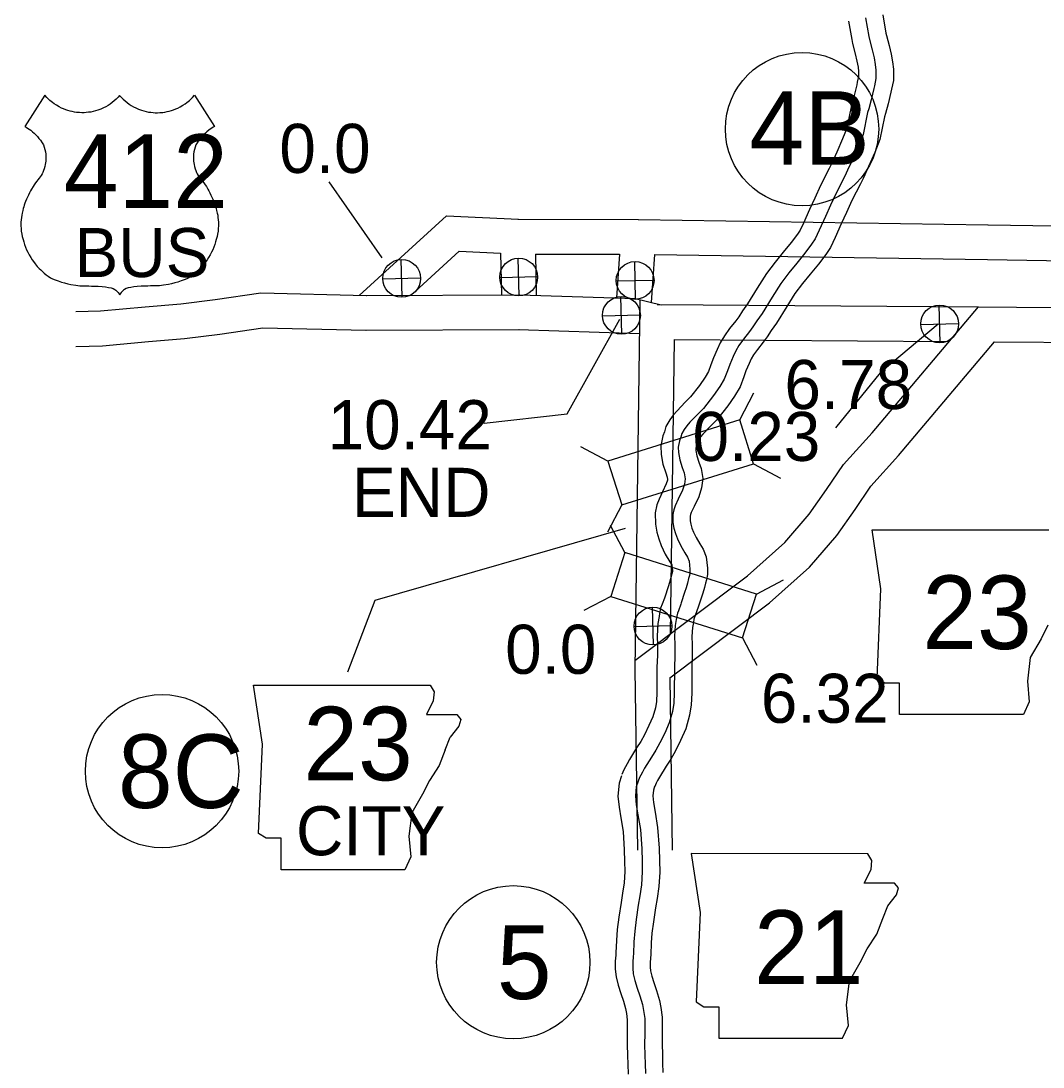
# Model space of a CAD drawing. Extents: x -83719 to 153526, y -11835 to 11446.
# Drawn here: x 9756.5 to 10049.8, y -466.9 to -166.6 of the extents above; entities that cross this region are included whole.
import ezdxf

# ---------------------------------------------------------------- set-up
doc = ezdxf.new("R2010")
doc.units = 0
for name, color, linetype in [('Level 10', 7, 'Continuous'), ('Level 15', 7, 'Continuous'), ('Level 20', 7, 'Continuous'), ('Level 21', 7, 'Continuous'), ('Level 22', 7, 'Continuous'), ('Level 25', 7, 'Continuous'), ('Level 27', 7, 'Continuous'), ('Level 58', 7, 'Continuous'), ('Level 59', 7, 'Continuous')]:
    doc.layers.add(name, color=color, linetype=linetype)

msp = doc.modelspace()

# ---------------------------------------------------------------- linework, layer by layer
at = {"layer": 'Level 10'}
for points in [[(10003.81, -164.88), (10004.74, -170.14), (10004.87, -170.82), (10005.64, -173.67), (10006.21, -176.15), (10006.61, -178.35), (10006.88, -180.47), (10006.86, -183.66), (10006.32, -186.2), (10006.15, -187.06), (10005.34, -190.41), (10004.64, -193.14), (10004.35, -194.12), (10003.02, -200.62), (10001.52, -204.34), (9999.75, -208.35), (9998.29, -211.6), (9997.45, -213.35), (9994.98, -218.19), (9993.39, -221.6), (9991.93, -224.84), (9990.13, -228.76), (9988.85, -231.6), (9987.45, -233.63), (9985.39, -236.39), (9983.03, -239.27), (9980.83, -242.01), (9978.63, -244.85), (9976.29, -248.54), (9973.36, -253.38), (9971.81, -255.5), (9970.65, -257.31), (9969.53, -258.77), (9967.87, -260.92), (9966.73, -262.49), (9966.08, -263.59), (9965.45, -264.98), (9964.55, -267.06), (9963.91, -268.8), (9962.86, -271.67), (9961.23, -274.29), (9959.34, -277.1), (9956.13, -281.2), (9954.21, -283.08), (9952.22, -285.18), (9951.52, -286), (9951.02, -286.67), (9950.86, -286.94), (9950.67, -287.65), (9950.3, -288.58), (9950.16, -289.3), (9950.19, -289.9), (9950.47, -291.41), (9951.05, -293.28), (9951.66, -295.13), (9952.17, -297.92), (9951.83, -300.67), (9951, -303.2), (9949.66, -306.03), (9948.88, -307.68), (9948.65, -308.32), (9948.55, -308.79), (9948.57, -310.08), (9948.76, -311.08), (9949.06, -312.18), (9949.49, -313.33), (9950.24, -314.92), (9951.3, -316.69), (9952.25, -318.26), (9953.13, -320.47), (9953.48, -323.73), (9953.5, -325.55), (9953.24, -327.02), (9952.93, -327.99), (9952.64, -329.23), (9952.21, -330.86), (9951.68, -332.27), (9950.75, -335.21), (9950.58, -335.69), (9949.81, -337.81), (9949.69, -338.06), (9949.64, -338.36), (9949.48, -339.32), (9949.21, -340.75), (9949.07, -343.27), (9949.16, -345.64), (9949.15, -348.86), (9949.01, -352.41), (9948.98, -359.62), (9948.86, -362.9), (9948.39, -365.9), (9947.27, -369.82), (9945.79, -373.14), (9944.31, -376.16), (9942.96, -378.56), (9941.66, -380.58), (9939.77, -383.68), (9939.22, -384.66), (9938.82, -385.42), (9938.57, -385.88), (9938.21, -386.75)], [(9993.96, -166.63), (9994.91, -171.97), (9995.13, -173.08), (9995.94, -176.09), (9996.41, -178.15), (9996.72, -179.87), (9996.88, -181.09), (9996.87, -182.57), (9996.52, -184.18), (9996.38, -184.92), (9995.64, -188), (9994.99, -190.49), (9994.63, -191.72), (9993.41, -197.72), (9992.31, -200.44), (9990.62, -204.27), (9989.21, -207.39), (9988.48, -208.92), (9985.99, -213.81), (9984.3, -217.44), (9982.83, -220.7), (9981.03, -224.62), (9980.1, -226.67), (9979.33, -227.8), (9977.51, -230.22), (9975.26, -232.98), (9972.98, -235.82), (9970.44, -239.1), (9967.8, -243.27), (9965.02, -247.83), (9963.54, -249.87), (9962.47, -251.55), (9961.62, -252.65), (9959.86, -254.93), (9958.37, -256.99), (9957.19, -258.98), (9956.31, -260.94), (9955.26, -263.35), (9954.52, -265.36), (9953.83, -267.25), (9952.83, -268.86), (9951.24, -271.22), (9948.66, -274.52), (9947.08, -276.07), (9944.78, -278.49), (9943.71, -279.75), (9942.69, -281.1), (9941.54, -283.05), (9941.15, -284.54), (9940.67, -285.75), (9940.11, -288.58), (9940.24, -291.05), (9940.74, -293.8), (9941.53, -296.33), (9941.95, -297.61), (9942.06, -298.22), (9942.03, -298.47), (9941.7, -299.49), (9940.62, -301.76), (9939.63, -303.86), (9939.02, -305.56), (9938.54, -307.77), (9938.57, -311.08), (9939.01, -313.35), (9939.53, -315.25), (9940.27, -317.23), (9941.41, -319.63), (9942.72, -321.84), (9943.26, -322.73), (9943.33, -322.91), (9943.49, -324.32), (9943.49, -324.68), (9943.29, -325.34), (9942.94, -326.78), (9942.66, -327.82), (9942.22, -329.02), (9941.27, -332.04), (9941.18, -332.3), (9940.52, -334.07), (9940.05, -335.15), (9939.79, -336.66), (9939.63, -337.57), (9939.26, -339.55), (9939.06, -343.17), (9939.16, -345.81), (9939.15, -348.67), (9939.02, -352.2), (9938.98, -359.41), (9938.89, -361.94), (9938.6, -363.75), (9937.85, -366.39), (9936.73, -368.9), (9935.45, -371.51), (9934.39, -373.41), (9933.18, -375.28), (9931.14, -378.62), (9930.44, -379.87), (9929.99, -380.72), (9929.52, -381.6), (9928.97, -382.94)], [(10031.28, -248.68), (10063.96, -248.95), (10068.47, -248.76), (10071.88, -248.54), (10075.52, -247.99), (10076.98, -247.73), (10078.23, -247.35), (10081.57, -246.15), (10085.18, -244.51), (10088.35, -242.86), (10091.36, -241.13)], [(9934.14, -246.61), (9932.64, -352.67)], [(9932.68, -350.23), (9965, -325.86), (9975.7, -316.33), (9982.73, -308.19), (9987.63, -301.14), (9992.55, -293.92), (10000.8, -284.81), (10031.28, -248.68)], [(9932.77, -246.26), (9940.27, -248.14)], [(9939.09, -247.99), (10031.28, -248.68)], [(10035.9, -258.71), (10064.12, -258.96), (10069, -258.75), (10072.95, -258.49), (10077.14, -257.86), (10079.32, -257.47), (10081.37, -256.85), (10085.34, -255.42), (10089.56, -253.5), (10093.15, -251.64), (10096.42, -249.76), (10099.73, -247.8)], [(9943.98, -258.03), (9942.79, -342.61)], [(9943.98, -258.03), (10022.9, -258.61)], [(9942.68, -355.21), (9971.35, -333.6), (9982.84, -323.36), (9990.64, -314.33), (9995.87, -306.81), (10000.42, -300.12), (10008.33, -291.39), (10035.9, -258.71)], [(9932.64, -352.82), (9933.41, -404.65)], [(9942.68, -355.21), (9943.41, -404.65)], [(9928.83, -383.31), (9928.15, -385.44), (9927.81, -389.11), (9928.13, -392.3), (9928.61, -395.33), (9929.28, -399.31), (9929.64, -404.54), (9929.73, -407.88), (9929.79, -410.73), (9929.58, -414.06), (9929.15, -417.01), (9928.71, -419.66), (9928.1, -423.89), (9927.64, -427.42), (9927.39, -430.62), (9927.25, -434.11), (9927.2, -434.82), (9927.07, -436.55), (9927.05, -438.79), (9927.29, -440.97), (9927.85, -443.42), (9928.63, -445.82), (9929.38, -447.95), (9929.97, -450.11), (9930.26, -451.53), (9930.51, -453.31), (9930.51, -457.23), (9930.48, -460.44), (9930.57, -463.6), (9930.63, -466.08), (9930.72, -468.92)], [(9938.35, -386.38), (9938, -387.46), (9937.85, -389.07), (9938.05, -391.01), (9938.48, -393.71), (9939.22, -398.14), (9939.63, -404.05), (9939.73, -407.64), (9939.8, -410.94), (9939.54, -415.09), (9939.03, -418.56), (9938.59, -421.19), (9938.01, -425.24), (9937.59, -428.47), (9937.37, -431.22), (9937.24, -434.67), (9937.17, -435.57), (9937.06, -436.98), (9937.05, -438.27), (9937.17, -439.29), (9937.51, -440.77), (9938.1, -442.63), (9938.93, -444.96), (9939.71, -447.8), (9940.12, -449.84), (9940.51, -452.6), (9940.51, -457.29), (9940.48, -460.35), (9940.57, -463.33), (9940.62, -465.8), (9940.71, -468.5)]]:
    msp.add_lwpolyline(points, dxfattribs=at)
at = {"layer": 'Level 15'}
for points in [[(9853.59, -245.38), (9878.57, -222.54), (9899.28, -223.52)], [(9899.05, -223.51), (9933.66, -223.57)], [(9933.73, -223.57), (10034.02, -225.09)], [(10034.03, -225.09), (10079.06, -225.84)], [(9868.47, -245.33), (9882.25, -232.73), (9894.14, -233.29)], [(9894.14, -233.29), (9894.37, -245.23)], [(9904.14, -233.52), (9904.38, -245.36)], [(9904.14, -233.52), (9928.3, -233.56)], [(9928.3, -233.56), (9927.43, -246.09)], [(9938.31, -233.64), (9937.36, -247.41)], [(9938.31, -233.64), (10033.87, -235.09)], [(10033.87, -235.09), (10078.98, -235.84)], [(9772.26, -250.03), (9779.32, -249.86), (9792.16, -248.69), (9802.41, -247.81), (9812.26, -246.61), (9825.29, -244.7), (9855.65, -245.38)], [(9855.52, -245.38), (9899.46, -245.21)], [(9899.63, -245.21), (9932.77, -246.26)], [(9772.25, -260.04), (9779.9, -259.85), (9793.04, -258.65), (9803.45, -257.76), (9813.59, -256.52), (9825.9, -254.71), (9855.43, -255.38)], [(9855.56, -255.38), (9899.49, -255.21)], [(9899.32, -255.2), (9934, -256.31)]]:
    msp.add_lwpolyline(points, dxfattribs=at)
at = {"layer": 'Level 20'}
for p, q in [((9844.85, -212.79), (9860.02, -234.61)), ((9865.88, -245.94), (9865.63, -235.09)), ((9899.47, -245.55), (9899.22, -234.7)), ((9932.87, -246.53), (9932.62, -235.68)), ((9893.92, -240.25), (9904.77, -240)), ((9860.33, -240.64), (9871.17, -240.39)), ((9927.32, -241.23), (9938.17, -240.98)), ((9928.94, -256.55), (9928.69, -245.7)), ((10020.27, -259.01), (10020.02, -248.16)), ((9923.39, -251.25), (9934.24, -251)), ((10014.72, -253.71), (10025.57, -253.46)), ((9962.77, -281.14), (9966.85, -273.35)), ((9924.96, -292.94), (9917.17, -288.85)), ((9966.7, -293.74), (9974.49, -297.83)), ((9928.9, -305.54), (9924.81, -313.33)), ((9929.79, -319.22), (9925.72, -311.41)), ((9967.56, -331.11), (9975.36, -327.05)), ((9925.82, -331.81), (9918.02, -335.87)), ((9937.98, -345.75), (9937.73, -334.9)), ((9932.43, -340.45), (9943.28, -340.2)), ((9963.59, -343.7), (9967.66, -351.51))]:
    msp.add_line(p, q, dxfattribs=at)
for points in [[(9928.9, -305.54), (9966.7, -293.74), (9962.77, -281.14), (9924.96, -292.94)], [(9925.82, -331.81), (9963.59, -343.7), (9967.56, -331.11), (9929.79, -319.22)]]:
    msp.add_lwpolyline(points, close=True, dxfattribs=at)
msp.add_lwpolyline([(9850.28, -353.44), (9858.15, -332.84), (9929.99, -312.23)], dxfattribs=at)
for centre, radius in [((9980.66, -197.66), 22), ((9865.75, -240.51), 5.43), ((9899.35, -240.12), 5.43), ((9932.75, -241.1), 5.43), ((9928.82, -251.12), 5.43), ((10020.15, -253.58), 5.43), ((9937.86, -340.32), 5.43), ((9796.97, -381.97), 22)]:
    msp.add_circle(centre, radius, dxfattribs=at)
at = {"layer": 'Level 21'}
for p, q in [((10003.31, -329.61), (10000.77, -312.69)), ((10000.77, -312.69), (10051.48, -312.72)), ((10002.18, -355.27), (10003.31, -329.61)), ((10051.24, -340.04), (10049.27, -343.99)), ((10049.27, -343.99), (10046.17, -349.35)), ((10046.17, -349.35), (10045.32, -356.11)), ((9825.76, -374.17), (9823.23, -357.25)), ((9823.23, -357.25), (9873.94, -357.27)), ((9873.94, -357.27), (9875.11, -359.22)), ((9873.98, -357.25), (9873.98, -357.25)), ((10004.44, -356.68), (10002.18, -355.27)), ((10008.67, -356.68), (10004.44, -356.68)), ((10008.67, -365.7), (10008.67, -356.68)), ((10045.32, -356.11), (10045.89, -362.04)), ((9875.11, -359.22), (9874.83, -361.76)), ((9874.83, -361.76), (9872.85, -365.71)), ((10045.89, -362.04), (10044.2, -365.7)), ((9872.85, -365.71), (9881.59, -365.71)), ((9881.59, -365.71), (9882.72, -367.12)), ((10044.2, -365.7), (10008.67, -365.7)), ((9882.16, -369.09), (9879.62, -372.19)), ((9882.72, -367.12), (9882.16, -369.09)), ((9878.21, -375.86), (9879.62, -372.19)), ((9824.64, -399.82), (9825.76, -374.17)), ((9878.21, -375.86), (9876.52, -380.37)), ((9876.52, -380.37), (9873.7, -384.6)), ((9873.7, -384.6), (9871.72, -388.55)), ((9871.72, -388.55), (9868.62, -393.9)), ((9868.62, -393.9), (9867.78, -400.67)), ((9826.89, -401.23), (9824.64, -399.82)), ((9831.12, -401.23), (9826.89, -401.23)), ((9831.12, -410.26), (9831.12, -401.23)), ((9867.78, -400.67), (9868.34, -406.59)), ((9868.34, -406.59), (9866.65, -410.26)), ((9866.65, -410.26), (9831.12, -410.26))]:
    msp.add_line(p, q, dxfattribs=at)
msp.add_lwpolyline([(9948.85, -405.63), (9951.39, -422.55), (9950.26, -448.21), (9952.51, -449.62), (9956.74, -449.62), (9956.74, -458.64), (9992.27, -458.64), (9993.96, -454.98), (9993.4, -449.06), (9994.25, -442.29), (9997.35, -436.93), (9999.32, -432.98), (10002.14, -428.75), (10003.83, -424.24), (10005.24, -420.58), (10007.78, -417.48), (10008.34, -415.5), (10007.22, -414.09), (9998.48, -414.09), (10000.45, -410.15), (10000.73, -407.61), (9999.56, -405.66)], close=True, dxfattribs=at)
at = {"layer": 'Level 22'}
for points in [[(9784.81, -188), (9784.39, -188.48), (9783.79, -189.09), (9783.27, -189.56), (9782.69, -190.03), (9782.11, -190.46), (9781.53, -190.84), (9780.84, -191.24), (9780.15, -191.59), (9779.39, -191.93), (9778.58, -192.23), (9777.91, -192.43), (9777.19, -192.61), (9776.51, -192.75), (9775.89, -192.84), (9775.21, -192.91), (9774.66, -192.95), (9773.96, -192.96), (9773.25, -192.93), (9772.42, -192.85), (9771.85, -192.77), (9771.16, -192.64), (9770.57, -192.5), (9769.97, -192.33), (9769.37, -192.13), (9768.69, -191.87), (9768.1, -191.61), (9767.46, -191.28), (9766.69, -190.83), (9765.98, -190.37), (9765.52, -190.02), (9765.16, -189.73), (9764.78, -189.41), (9764.37, -189.02), (9763.89, -188.54), (9763.37, -187.95), (9757.6, -196.88), (9757.97, -197.1), (9758.36, -197.35), (9758.86, -197.7), (9759.27, -198), (9759.78, -198.42), (9760.23, -198.82), (9760.65, -199.23), (9761.19, -199.79), (9761.64, -200.32), (9762.07, -200.86), (9762.56, -201.56), (9762.94, -202.16), (9763.18, -202.86), (9763.34, -203.47), (9763.49, -204.17), (9763.58, -204.89), (9763.63, -205.52), (9763.62, -206.25), (9763.58, -206.87), (9763.52, -207.37), (9763.44, -207.84), (9763.32, -208.4), (9763.12, -209.07), (9762.96, -209.54), (9762.74, -210.07), (9762.53, -210.51), (9762.28, -210.96), (9761.99, -211.38), (9761.68, -211.75), (9761.34, -212.18), (9761.03, -212.58), (9760.7, -213.04), (9760.3, -213.62), (9759.94, -214.17), (9759.52, -214.86), (9759.2, -215.42), (9758.91, -215.97), (9758.61, -216.58), (9758.33, -217.18), (9758.06, -217.8), (9757.82, -218.42), (9757.63, -218.94), (9757.45, -219.45), (9757.29, -219.96), (9757.14, -220.43), (9756.98, -221.01), (9756.8, -221.77), (9756.69, -222.35), (9756.6, -222.99), (9756.53, -223.66), (9756.48, -224.41), (9756.47, -225.09), (9756.48, -225.52), (9756.51, -226.08), (9756.59, -226.91), (9756.72, -227.78), (9756.87, -228.51), (9757.09, -229.34), (9757.27, -229.98), (9757.53, -230.79), (9757.8, -231.56), (9758.11, -232.29), (9758.43, -232.99), (9758.8, -233.7)], [(9784.81, -188), (9785.24, -188.48), (9785.84, -189.09), (9786.36, -189.56), (9786.94, -190.03), (9787.52, -190.46), (9788.1, -190.84), (9788.79, -191.24), (9789.48, -191.59), (9790.24, -191.93), (9791.05, -192.23), (9791.72, -192.43), (9792.43, -192.61), (9793.12, -192.75), (9793.74, -192.84), (9794.42, -192.91), (9794.97, -192.95), (9795.67, -192.96), (9796.38, -192.93), (9797.2, -192.85), (9797.78, -192.77), (9798.46, -192.64), (9799.06, -192.5), (9799.66, -192.33), (9800.26, -192.13), (9800.93, -191.87), (9801.53, -191.61), (9802.17, -191.28), (9802.94, -190.83), (9803.64, -190.37), (9804.11, -190.02), (9804.47, -189.73), (9804.85, -189.41), (9805.26, -189.02), (9805.74, -188.54), (9806.26, -187.95), (9812.03, -196.88), (9811.66, -197.1), (9811.27, -197.35), (9810.77, -197.7), (9810.36, -198), (9809.85, -198.42), (9809.4, -198.82), (9808.98, -199.23), (9808.44, -199.79), (9807.99, -200.32), (9807.56, -200.86), (9807.07, -201.56), (9806.69, -202.16), (9806.45, -202.86), (9806.28, -203.47), (9806.14, -204.17), (9806.04, -204.89), (9806, -205.52), (9806, -206.25), (9806.05, -206.87), (9806.11, -207.37), (9806.19, -207.84), (9806.31, -208.4), (9806.51, -209.07), (9806.67, -209.54), (9806.89, -210.07), (9807.1, -210.51), (9807.34, -210.96), (9807.64, -211.38), (9807.95, -211.75), (9808.29, -212.18), (9808.6, -212.58), (9808.93, -213.04), (9809.33, -213.62), (9809.69, -214.17), (9810.11, -214.86), (9810.42, -215.42), (9810.72, -215.97), (9811.02, -216.58), (9811.3, -217.18), (9811.56, -217.8), (9811.81, -218.42), (9812, -218.94), (9812.17, -219.45), (9812.34, -219.96), (9812.49, -220.43), (9812.65, -221.01), (9812.83, -221.77), (9812.94, -222.35), (9813.03, -222.99), (9813.1, -223.66), (9813.15, -224.41), (9813.16, -225.09), (9813.15, -225.52), (9813.12, -226.08), (9813.04, -226.91), (9812.9, -227.78), (9812.76, -228.51), (9812.54, -229.34), (9812.36, -229.98), (9812.1, -230.79), (9811.83, -231.56), (9811.52, -232.29), (9811.2, -232.99), (9810.83, -233.7)], [(9758.8, -233.7), (9759.28, -234.54), (9759.67, -235.14), (9760.06, -235.7), (9760.55, -236.34), (9761.18, -237.09), (9761.7, -237.65), (9762.14, -238.09), (9762.65, -238.57), (9763.13, -238.99), (9763.71, -239.45), (9764.33, -239.91), (9764.94, -240.32), (9765.55, -240.61), (9766.34, -240.95), (9767.13, -241.25), (9768.11, -241.59), (9768.94, -241.83), (9769.96, -242.09), (9770.81, -242.27), (9772.27, -242.5), (9773.42, -242.62), (9774.21, -242.67), (9775.06, -242.69), (9775.99, -242.69), (9776.76, -242.7), (9777.38, -242.72), (9777.98, -242.74), (9778.64, -242.78), (9779.76, -242.87), (9780.76, -242.97), (9781.57, -243.08), (9782.38, -243.19), (9782.92, -243.4), (9783.38, -243.66), (9783.68, -243.86), (9784.11, -244.25), (9784.42, -244.6), (9784.67, -244.95), (9784.81, -245.2)], [(9810.83, -233.7), (9810.34, -234.54), (9809.96, -235.14), (9809.57, -235.7), (9809.08, -236.34), (9808.45, -237.09), (9807.93, -237.65), (9807.49, -238.09), (9806.98, -238.57), (9806.5, -238.99), (9805.92, -239.45), (9805.3, -239.91), (9804.68, -240.32), (9804.08, -240.61), (9803.29, -240.95), (9802.5, -241.25), (9801.52, -241.59), (9800.69, -241.83), (9799.67, -242.09), (9798.82, -242.27), (9797.36, -242.5), (9796.21, -242.62), (9795.42, -242.67), (9794.57, -242.69), (9793.64, -242.69), (9792.87, -242.7), (9792.25, -242.72), (9791.65, -242.74), (9790.99, -242.78), (9789.87, -242.87), (9788.86, -242.97), (9788.06, -243.08), (9787.25, -243.19), (9786.71, -243.4), (9786.24, -243.66), (9785.95, -243.86), (9785.51, -244.25), (9785.2, -244.6), (9784.96, -244.95), (9784.81, -245.2)]]:
    msp.add_lwpolyline(points, dxfattribs=at)
at = {"layer": 'Level 25'}
for points in [[(9889.46, -282.08), (9913.24, -279.4), (9928.32, -252.26)], [(10019.77, -253.66), (10003.08, -267.61), (9990.27, -283.4)]]:
    msp.add_lwpolyline(points, dxfattribs=at)
at = {"layer": 'Level 27'}
msp.add_circle((9897.79, -436.82), 22, dxfattribs=at)
at = {"layer": 'Level 59'}
for points in [[(9998.89, -165.75), (9999.83, -171.05), (10000, -171.95), (10000.79, -174.88), (10001.31, -177.15), (10001.66, -179.11), (10001.88, -180.78), (10001.87, -183.12), (10001.42, -185.19), (10001.26, -185.99), (10000.49, -189.21), (9999.82, -191.81), (9999.49, -192.92), (9998.22, -199.17), (9996.92, -202.39), (9995.19, -206.31), (9993.75, -209.49), (9992.97, -211.14), (9990.48, -216), (9988.85, -219.52), (9987.38, -222.77), (9985.58, -226.69), (9984.47, -229.14), (9983.39, -230.72), (9981.45, -233.3), (9979.15, -236.13), (9976.91, -238.92), (9974.54, -241.98), (9972.04, -245.91), (9969.19, -250.6), (9967.68, -252.69), (9966.56, -254.43), (9965.57, -255.71), (9963.86, -257.93), (9962.55, -259.74), (9961.63, -261.29), (9960.88, -262.96), (9959.9, -265.21), (9959.22, -267.08), (9958.34, -269.46), (9957.03, -271.58), (9955.29, -274.16), (9952.39, -277.86), (9950.64, -279.58), (9948.5, -281.83), (9947.61, -282.88), (9946.86, -283.88), (9946.2, -284.99), (9945.91, -286.09), (9945.49, -287.17), (9945.14, -288.94), (9945.22, -290.47), (9945.6, -292.61), (9946.29, -294.8), (9946.8, -296.37), (9947.12, -298.07), (9946.93, -299.57), (9946.35, -301.35), (9945.14, -303.89), (9944.26, -305.77), (9943.84, -306.94), (9943.55, -308.28), (9943.57, -310.58), (9943.88, -312.22), (9944.3, -313.71), (9944.88, -315.28), (9945.83, -317.27), (9947.01, -319.26), (9947.75, -320.49), (9948.23, -321.69), (9948.49, -324.02), (9948.5, -325.13), (9948.37, -325.83), (9948.11, -326.67), (9947.79, -328), (9947.44, -329.34), (9946.95, -330.65), (9946.01, -333.63), (9945.88, -334), (9945.16, -335.94), (9944.87, -336.61), (9944.71, -337.51), (9944.56, -338.45), (9944.24, -340.15), (9944.07, -343.22), (9944.16, -345.73), (9944.15, -348.76), (9944.02, -352.3), (9943.98, -359.51), (9943.87, -362.42), (9943.5, -364.83), (9942.56, -368.11), (9941.26, -371.02), (9939.88, -373.84), (9938.67, -375.98), (9937.42, -377.93), (9935.46, -381.15), (9934.83, -382.26), (9934.41, -383.07), (9934.05, -383.74), (9933.59, -384.84)], [(9933.59, -384.84), (9933.07, -386.45), (9932.83, -389.09), (9933.09, -391.66), (9933.55, -394.52), (9934.25, -398.72), (9934.63, -404.29), (9934.73, -407.76), (9934.79, -410.83), (9934.56, -414.58), (9934.09, -417.78), (9933.65, -420.43), (9933.05, -424.57), (9932.62, -427.94), (9932.38, -430.92), (9932.24, -434.39), (9932.18, -435.19), (9932.07, -436.76), (9932.05, -438.53), (9932.23, -440.13), (9932.68, -442.1), (9933.37, -444.23), (9934.15, -446.46), (9934.84, -448.95), (9935.19, -450.69), (9935.51, -452.95), (9935.51, -457.26), (9935.48, -460.4), (9935.57, -463.47), (9935.63, -465.94), (9935.72, -468.71)]]:
    msp.add_lwpolyline(points, dxfattribs=at)

# ---------------------------------------------------------------- texts
at = {"layer": 'Level 20'}
for s, p in [('4B', (9965.55, -207.91)), ('8C', (9784.31, -392.53))]:
    msp.add_text(s, height=21.12, dxfattribs=at).set_placement(p)
at = {"layer": 'Level 21'}
for s, height, p in [('23', 21.12, (10015.17, -346.92)), ('23', 21.12, (9837.52, -384.6)), ('CITY', 14.08, (9835.42, -406.11)), ('21', 21.12, (9966.88, -443.03))]:
    msp.add_text(s, height=height, dxfattribs=at).set_placement(p)
at = {"layer": 'Level 22'}
for s, height, p in [('412', 21.12, (9768.76, -220.31)), ('BUS', 14.08, (9771.86, -240.13))]:
    msp.add_text(s, height=height, dxfattribs=at).set_placement(p)
at = {"layer": 'Level 25'}
for s, p in [('0.0', (9830.65, -210.23)), ('10.42', (9844.51, -289.54)), ('0.23', (9949.24, -292.91)), ('END', (9851.49, -308.97)), ('0.0', (9895.45, -354.02))]:
    msp.add_text(s, height=14.08, dxfattribs=at).set_placement(p)
at = {"layer": 'Level 27'}
msp.add_text('5', height=21.12, dxfattribs=at).set_placement((9893.06, -447.38))
at = {"layer": 'Level 58'}
for s, p in [('6.78', (9975.6, -278.01)), ('6.32', (9968.84, -368.08))]:
    msp.add_text(s, height=14.08, dxfattribs=at).set_placement(p)

doc.saveas('drawing.dxf')
